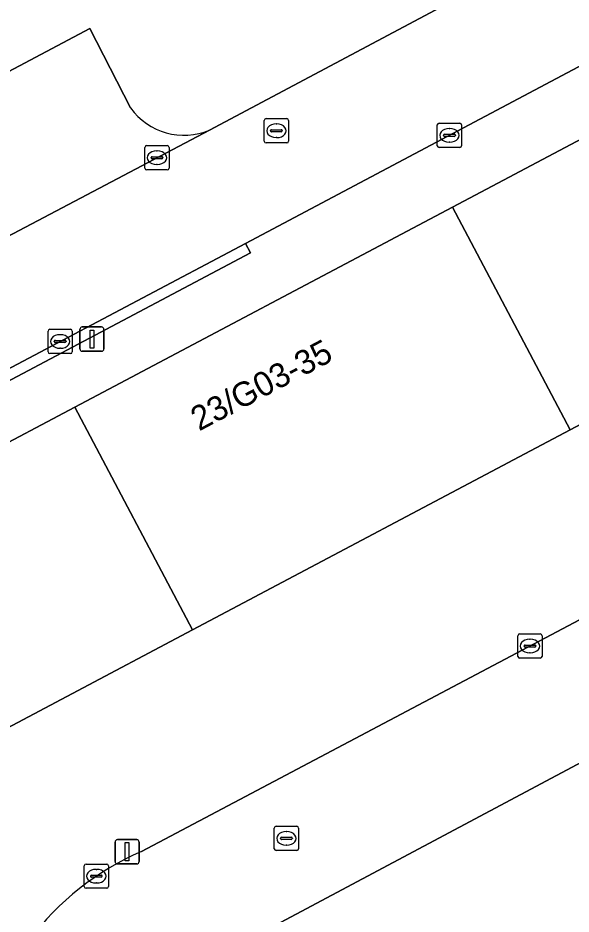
# Model space of a CAD drawing. Extents: x 159674 to 160531, y 382172 to 382904.
# Drawn here: x 160029.22 to 160052.01, y 382265.94 to 382302.84 of the extents above; entities that cross this region are included whole.
import ezdxf

# ---------------------------------------------------------------- set-up
doc = ezdxf.new("R2010")
doc.units = 0
for name, color, linetype in [('IMGEO_Erf', 7, 'Continuous'), ('IMGEO_Groenvoorziening', 7, 'Continuous'), ('IMGEO_Kolk', 7, 'Continuous'), ('IMGEO_Lichtmast', 7, 'Continuous'), ('IMGEO_Pand', 7, 'Continuous'), ('IMGEO_Pand_nummerreeks', 7, 'Continuous'), ('IMGEO_Parkeervlak_open', 7, 'Continuous'), ('IMGEO_Rijbaan_lokaal_open', 7, 'Continuous'), ('IMGEO_Rioolput', 7, 'Continuous'), ('IMGEO_Voetpad_open', 7, 'Continuous')]:
    doc.layers.add(name, color=color, linetype=linetype)

msp = doc.modelspace()

# ---------------------------------------------------------------- linework, layer by layer
at = {"layer": 'IMGEO_Erf'}
for points in [[(160086.028, 382319.631), (160083.339, 382319.397), (160078.204, 382311.499), (160083.057, 382302.331), (160067.532, 382294.112), (160051.977, 382285.878), (160036.422, 382277.643), (160020.867, 382269.409), (160016.014, 382278.577), (160005.765, 382273.145), (160019.447, 382262.957), (160024.762, 382259.009)], [(160034.319, 382268.512), (160078.039, 382291.633)]]:
    msp.add_lwpolyline(points, dxfattribs=at)
msp.add_arc((160038.776, 382258.124), 11.304, 113.2196, 143.441, dxfattribs=at)
at = {"layer": 'IMGEO_Groenvoorziening'}
for points in [[(160037.122, 382298.226), (160056.153, 382308.348), (160055.16, 382310.219), (160056.998, 382311.213), (160057.989, 382309.325), (160062.919, 382311.947)], [(160018.125, 382291.137), (160014.717, 382297.759), (160019.298, 382300.144), (160021.227, 382296.604), (160032.183, 382302.405), (160033.862, 382299.135)], [(160067.688, 382235.292), (160105.142, 382241.788), (160106.23, 382250), (160109.176, 382272.273), (160105.327, 382275.04), (160104.517, 382274.01), (160075.37, 382280.425), (160072.654, 382280.295), (160071.119, 382282.18), (160070.827, 382282.027), (160069.084, 382281.094), (160073.22, 382273.339), (160073.408, 382270.787), (160066.015, 382266.781), (160064.524, 382269.606), (160070.744, 382272.909), (160069.073, 382276.104), (160066.433, 382274.656), (160064.282, 382278.525), (160052.678, 382272.316), (160035.422, 382263.138)]]:
    msp.add_lwpolyline(points, dxfattribs=at)
msp.add_arc((160036.061, 382300.72), 2.71, 215.7827, 293.0567, dxfattribs=at)
at = {"layer": 'IMGEO_Kolk'}
for p, q in [((160046.5, 382297.581), (160046.5, 382298.433)), ((160046.575, 382298.507), (160047.427, 382298.507)), ((160047.501, 382298.433), (160047.501, 382297.581)), ((160046.802, 382298.05), (160047.2, 382298.05)), ((160046.988, 382298.287), (160047.013, 382298.287)), ((160046.759, 382298.001), (160046.759, 382298.013)), ((160047.197, 382297.964), (160046.799, 382297.964)), ((160047.011, 382297.727), (160046.986, 382297.727)), ((160047.243, 382298.013), (160047.243, 382298.001)), ((160034.451, 382296.659), (160034.451, 382297.511)), ((160034.526, 382297.585), (160035.378, 382297.585)), ((160034.939, 382297.365), (160034.964, 382297.365)), ((160035.452, 382297.511), (160035.452, 382296.659)), ((160047.427, 382297.507), (160046.575, 382297.507)), ((160034.71, 382297.079), (160034.71, 382297.091)), ((160035.148, 382297.042), (160034.75, 382297.042)), ((160034.753, 382297.128), (160035.151, 382297.128)), ((160035.194, 382297.091), (160035.194, 382297.079)), ((160035.378, 382296.585), (160034.526, 382296.585)), ((160034.962, 382296.805), (160034.937, 382296.805)), ((160030.463, 382289.092), (160030.463, 382289.944)), ((160030.538, 382290.018), (160031.39, 382290.018)), ((160031.464, 382289.944), (160031.464, 382289.092)), ((160030.765, 382289.561), (160031.163, 382289.561)), ((160030.951, 382289.798), (160030.976, 382289.798)), ((160030.722, 382289.512), (160030.722, 382289.524)), ((160031.16, 382289.475), (160030.762, 382289.475)), ((160030.974, 382289.238), (160030.949, 382289.238)), ((160031.206, 382289.524), (160031.206, 382289.512)), ((160031.39, 382289.018), (160030.538, 382289.018)), ((160049.816, 382276.548), (160049.816, 382277.4)), ((160049.891, 382277.474), (160050.743, 382277.474)), ((160050.817, 382277.4), (160050.817, 382276.548)), ((160050.118, 382277.017), (160050.516, 382277.017)), ((160050.304, 382277.254), (160050.329, 382277.254)), ((160050.075, 382276.968), (160050.075, 382276.98)), ((160050.513, 382276.931), (160050.115, 382276.931)), ((160050.327, 382276.694), (160050.302, 382276.694)), ((160050.559, 382276.98), (160050.559, 382276.968)), ((160050.743, 382276.474), (160049.891, 382276.474)), ((160031.955, 382267.071), (160031.955, 382267.923)), ((160032.03, 382267.997), (160032.882, 382267.997)), ((160032.443, 382267.777), (160032.468, 382267.777)), ((160032.956, 382267.923), (160032.956, 382267.071)), ((160032.214, 382267.491), (160032.214, 382267.503)), ((160032.652, 382267.454), (160032.254, 382267.454)), ((160032.257, 382267.54), (160032.655, 382267.54)), ((160032.698, 382267.503), (160032.698, 382267.491)), ((160032.466, 382267.217), (160032.441, 382267.217)), ((160032.882, 382266.997), (160032.03, 382266.997))]:
    msp.add_line(p, q, dxfattribs=at)
for points in [[(160046.5, 382297.581), (160046.5, 382298.433)], [(160046.575, 382298.507), (160047.427, 382298.507)], [(160047.501, 382298.433), (160047.501, 382297.581)], [(160034.451, 382296.659), (160034.451, 382297.511)], [(160034.526, 382297.585), (160035.378, 382297.585)], [(160035.452, 382297.511), (160035.452, 382296.659)], [(160047.427, 382297.507), (160046.575, 382297.507)], [(160035.378, 382296.585), (160034.526, 382296.585)], [(160030.463, 382289.092), (160030.463, 382289.944)], [(160030.538, 382290.018), (160031.39, 382290.018)], [(160031.464, 382289.944), (160031.464, 382289.092)], [(160031.39, 382289.018), (160030.538, 382289.018)], [(160049.816, 382276.548), (160049.816, 382277.4)], [(160049.891, 382277.474), (160050.743, 382277.474)], [(160050.817, 382277.4), (160050.817, 382276.548)], [(160050.743, 382276.474), (160049.891, 382276.474)], [(160031.955, 382267.071), (160031.955, 382267.923)], [(160032.03, 382267.997), (160032.882, 382267.997)], [(160032.956, 382267.923), (160032.956, 382267.071)], [(160032.882, 382266.997), (160032.03, 382266.997)]]:
    msp.add_lwpolyline(points, dxfattribs=at)
for centre, radius, start, end in [((160046.577, 382298.431), 0.0765, 91.552, 178.448), ((160046.577, 382298.431), 0.0765, 91.552, 178.448), ((160047.425, 382298.431), 0.0765, 1.552, 88.448), ((160047.425, 382298.431), 0.0765, 1.552, 88.448), ((160046.799, 382298.01), 0.0403, 85.8775, 175.7526), ((160047.204, 382298.012), 0.0386, 1.7309, 96.639), ((160046.796, 382298), 0.0366, 178.938, 274.7102), ((160047.2, 382298.007), 0.043, 264.8664, 352.4533), ((160034.528, 382297.509), 0.0765, 91.552, 178.448), ((160034.528, 382297.509), 0.0765, 91.552, 178.448), ((160035.376, 382297.509), 0.0765, 1.552, 88.448), ((160035.376, 382297.509), 0.0765, 1.552, 88.448), ((160046.577, 382297.583), 0.0765, 181.552, 268.448), ((160046.577, 382297.583), 0.0765, 181.552, 268.448), ((160047.425, 382297.583), 0.0765, 271.552, 358.448), ((160047.425, 382297.583), 0.0765, 271.552, 358.448), ((160034.75, 382297.088), 0.0403, 85.8775, 175.7526), ((160034.747, 382297.078), 0.0366, 178.938, 274.7102), ((160035.151, 382297.085), 0.043, 264.8664, 352.4533), ((160035.155, 382297.09), 0.0386, 1.7309, 96.639), ((160034.528, 382296.661), 0.0765, 181.552, 268.448), ((160034.528, 382296.661), 0.0765, 181.552, 268.448), ((160035.376, 382296.661), 0.0765, 271.552, 358.448), ((160035.376, 382296.661), 0.0765, 271.552, 358.448), ((160030.54, 382289.942), 0.0765, 91.552, 178.448), ((160030.54, 382289.942), 0.0765, 91.552, 178.448), ((160031.388, 382289.942), 0.0765, 1.552, 88.448), ((160031.388, 382289.942), 0.0765, 1.552, 88.448), ((160030.762, 382289.521), 0.0403, 85.8775, 175.7526), ((160031.167, 382289.523), 0.0386, 1.7309, 96.639), ((160030.759, 382289.511), 0.0366, 178.938, 274.7102), ((160031.163, 382289.518), 0.043, 264.8664, 352.4533), ((160030.54, 382289.094), 0.0765, 181.552, 268.448), ((160030.54, 382289.094), 0.0765, 181.552, 268.448), ((160031.388, 382289.094), 0.0765, 271.552, 358.448), ((160031.388, 382289.094), 0.0765, 271.552, 358.448), ((160049.893, 382277.398), 0.0765, 91.552, 178.448), ((160049.893, 382277.398), 0.0765, 91.552, 178.448), ((160050.741, 382277.398), 0.0765, 1.552, 88.448), ((160050.741, 382277.398), 0.0765, 1.552, 88.448), ((160050.115, 382276.977), 0.0403, 85.8775, 175.7526), ((160050.52, 382276.979), 0.0386, 1.7309, 96.639), ((160050.112, 382276.967), 0.0366, 178.938, 274.7102), ((160050.516, 382276.974), 0.043, 264.8664, 352.4533), ((160049.893, 382276.55), 0.0765, 181.552, 268.448), ((160049.893, 382276.55), 0.0765, 181.552, 268.448), ((160050.741, 382276.55), 0.0765, 271.552, 358.448), ((160050.741, 382276.55), 0.0765, 271.552, 358.448), ((160032.032, 382267.921), 0.0765, 91.552, 178.448), ((160032.032, 382267.921), 0.0765, 91.552, 178.448), ((160032.88, 382267.921), 0.0765, 1.552, 88.448), ((160032.88, 382267.921), 0.0765, 1.552, 88.448), ((160032.254, 382267.5), 0.0403, 85.8775, 175.7526), ((160032.251, 382267.49), 0.0366, 178.938, 274.7102), ((160032.655, 382267.497), 0.043, 264.8664, 352.4533), ((160032.659, 382267.502), 0.0386, 1.7309, 96.639), ((160032.032, 382267.073), 0.0765, 181.552, 268.448), ((160032.032, 382267.073), 0.0765, 181.552, 268.448), ((160032.88, 382267.073), 0.0765, 271.552, 358.448), ((160032.88, 382267.073), 0.0765, 271.552, 358.448)]:
    msp.add_arc(centre, radius, start, end, dxfattribs=at)
for centre, major_axis, ratio, start_param, end_param in [((160046.987, 382298.007), (-0.387, 0.002), 0.722429, 4.712389, 7.853982), ((160047.012, 382298.007), (-0.39, 0.002), 0.717154, 1.570796, 4.712389), ((160034.938, 382297.085), (-0.387, 0.002), 0.722429, 4.712389, 7.853982), ((160034.963, 382297.085), (-0.39, 0.002), 0.717154, 1.570796, 4.712389), ((160030.95, 382289.518), (-0.387, 0.002), 0.722429, 4.712389, 7.853982), ((160030.975, 382289.518), (-0.39, 0.002), 0.717154, 1.570796, 4.712389), ((160050.303, 382276.974), (-0.387, 0.002), 0.722429, 4.712389, 7.853982), ((160050.328, 382276.974), (-0.39, 0.002), 0.717154, 1.570796, 4.712389), ((160032.442, 382267.497), (-0.387, 0.002), 0.722429, 4.712389, 7.853982), ((160032.467, 382267.497), (-0.39, 0.002), 0.717154, 1.570796, 4.712389)]:
    msp.add_ellipse(centre, major_axis=major_axis, ratio=ratio, start_param=start_param, end_param=end_param, dxfattribs=at)
at = {"layer": 'IMGEO_Lichtmast'}
for p, q in [((160031.774, 382289.215), (160031.774, 382290.015)), ((160031.774, 382290.015), (160031.774, 382289.215)), ((160031.874, 382290.115), (160032.664, 382290.115)), ((160032.664, 382290.115), (160031.874, 382290.115)), ((160032.764, 382290.015), (160032.764, 382289.215)), ((160032.764, 382289.215), (160032.764, 382290.015)), ((160032.664, 382289.115), (160031.874, 382289.115)), ((160031.874, 382289.115), (160032.664, 382289.115)), ((160033.226, 382268.102), (160033.226, 382268.902)), ((160033.226, 382268.902), (160033.226, 382268.102)), ((160033.326, 382269.002), (160034.116, 382269.002)), ((160034.116, 382269.002), (160033.326, 382269.002)), ((160034.216, 382268.902), (160034.216, 382268.102)), ((160034.216, 382268.102), (160034.216, 382268.902)), ((160034.116, 382268.002), (160033.326, 382268.002)), ((160033.326, 382268.002), (160034.116, 382268.002))]:
    msp.add_line(p, q, dxfattribs=at)
for points in [[(160032.194, 382289.99), (160032.344, 382289.99), (160032.344, 382289.24), (160032.194, 382289.24), (160032.194, 382289.99)], [(160033.646, 382268.877), (160033.796, 382268.877), (160033.796, 382268.127), (160033.646, 382268.127), (160033.646, 382268.877)]]:
    msp.add_lwpolyline(points, dxfattribs=at)
for centre, start, end in [((160031.874, 382290.015), 90, 180), ((160031.874, 382290.015), 90, 180), ((160032.664, 382290.015), 0, 90), ((160032.664, 382290.015), 360, 90), ((160031.874, 382289.215), 180, 270), ((160031.874, 382289.215), 180, 270), ((160032.664, 382289.215), 270, 0), ((160032.664, 382289.215), 270, 0), ((160033.326, 382268.902), 90, 180), ((160033.326, 382268.902), 90, 180), ((160034.116, 382268.902), 0, 90), ((160034.116, 382268.902), 360, 90), ((160033.326, 382268.102), 180, 270), ((160033.326, 382268.102), 180, 270), ((160034.116, 382268.102), 270, 0), ((160034.116, 382268.102), 270, 0)]:
    msp.add_arc(centre, 0.1, start, end, dxfattribs=at)
at = {"layer": 'IMGEO_Pand'}
for points in [[(160062.679, 382303.28), (160047.124, 382295.046), (160051.977, 382285.878), (160067.532, 382294.112)], [(160031.569, 382286.811), (160036.422, 382277.643), (160051.977, 382285.878), (160047.124, 382295.046)], [(160031.569, 382286.811), (160016.014, 382278.577), (160020.867, 382269.409), (160036.422, 382277.643)]]:
    msp.add_lwpolyline(points, close=True, dxfattribs=at)
at = {"layer": 'IMGEO_Parkeervlak_open'}
for points in [[(160033.862, 382299.135), (160032.183, 382302.405), (160021.227, 382296.604), (160019.298, 382300.144), (160014.717, 382297.759), (160018.125, 382291.137)], [(160018.145, 382288.231), (160037.122, 382298.226)]]:
    msp.add_lwpolyline(points, dxfattribs=at)
msp.add_arc((160036.061, 382300.72), 2.71, 215.7827, 293.0567, dxfattribs=at)
at = {"layer": 'IMGEO_Rijbaan_lokaal_open'}
for points in [[(160062.919, 382311.947), (160057.989, 382309.325), (160056.153, 382308.348), (160037.122, 382298.226), (160018.145, 382288.231)], [(160038.601, 382293.559), (160053.435, 382301.412), (160065.313, 382307.7)], [(160015.445, 382285.033), (160013.011, 382283.689), (160014.527, 382280.815), (160020.74, 382284.104), (160038.601, 382293.559)], [(160078.039, 382291.633), (160034.319, 382268.512)], [(160035.422, 382263.138), (160052.678, 382272.316), (160064.282, 382278.525)]]:
    msp.add_lwpolyline(points, dxfattribs=at)
msp.add_arc((160038.776, 382258.124), 11.304, 113.2196, 143.441, dxfattribs=at)
at = {"layer": 'IMGEO_Rioolput'}
for p, q in [((160039.372, 382297.769), (160039.372, 382298.621)), ((160039.447, 382298.695), (160040.299, 382298.695)), ((160039.86, 382298.475), (160039.885, 382298.475)), ((160040.373, 382298.621), (160040.373, 382297.769)), ((160039.631, 382298.189), (160039.631, 382298.201)), ((160040.069, 382298.152), (160039.671, 382298.152)), ((160039.674, 382298.238), (160040.072, 382298.238)), ((160040.115, 382298.201), (160040.115, 382298.189)), ((160040.299, 382297.695), (160039.447, 382297.695)), ((160039.883, 382297.915), (160039.858, 382297.915)), ((160039.785, 382268.628), (160039.785, 382269.48)), ((160039.86, 382269.554), (160040.712, 382269.554)), ((160040.273, 382269.334), (160040.298, 382269.334)), ((160040.786, 382269.48), (160040.786, 382268.628)), ((160040.044, 382269.048), (160040.044, 382269.06)), ((160040.482, 382269.011), (160040.084, 382269.011)), ((160040.087, 382269.097), (160040.485, 382269.097)), ((160040.528, 382269.06), (160040.528, 382269.048)), ((160040.712, 382268.554), (160039.86, 382268.554)), ((160040.296, 382268.774), (160040.271, 382268.774))]:
    msp.add_line(p, q, dxfattribs=at)
for points in [[(160039.372, 382297.769), (160039.372, 382298.621)], [(160039.447, 382298.695), (160040.299, 382298.695)], [(160040.373, 382298.621), (160040.373, 382297.769)], [(160040.299, 382297.695), (160039.447, 382297.695)], [(160039.785, 382268.628), (160039.785, 382269.48)], [(160039.86, 382269.554), (160040.712, 382269.554)], [(160040.786, 382269.48), (160040.786, 382268.628)], [(160040.712, 382268.554), (160039.86, 382268.554)]]:
    msp.add_lwpolyline(points, dxfattribs=at)
for centre, radius, start, end in [((160039.449, 382298.619), 0.0765, 91.552, 178.448), ((160039.449, 382298.619), 0.0765, 91.552, 178.448), ((160040.297, 382298.619), 0.0765, 1.552, 88.448), ((160040.297, 382298.619), 0.0765, 1.552, 88.448), ((160039.671, 382298.198), 0.0403, 85.8775, 175.7526), ((160039.668, 382298.188), 0.0366, 178.938, 274.7102), ((160040.072, 382298.195), 0.043, 264.8664, 352.4533), ((160040.076, 382298.2), 0.0386, 1.7309, 96.639), ((160039.449, 382297.771), 0.0765, 181.552, 268.448), ((160039.449, 382297.771), 0.0765, 181.552, 268.448), ((160040.297, 382297.771), 0.0765, 271.552, 358.448), ((160040.297, 382297.771), 0.0765, 271.552, 358.448), ((160039.862, 382269.478), 0.0765, 91.552, 178.448), ((160039.862, 382269.478), 0.0765, 91.552, 178.448), ((160040.71, 382269.478), 0.0765, 1.552, 88.448), ((160040.71, 382269.478), 0.0765, 1.552, 88.448), ((160040.084, 382269.057), 0.0403, 85.8775, 175.7526), ((160040.081, 382269.047), 0.0366, 178.938, 274.7102), ((160040.485, 382269.054), 0.043, 264.8664, 352.4533), ((160040.489, 382269.059), 0.0386, 1.7309, 96.639), ((160039.862, 382268.63), 0.0765, 181.552, 268.448), ((160039.862, 382268.63), 0.0765, 181.552, 268.448), ((160040.71, 382268.63), 0.0765, 271.552, 358.448), ((160040.71, 382268.63), 0.0765, 271.552, 358.448)]:
    msp.add_arc(centre, radius, start, end, dxfattribs=at)
for centre, major_axis, ratio, start_param, end_param in [((160039.859, 382298.195), (-0.387, 0.002), 0.722429, 4.712389, 7.853982), ((160039.884, 382298.195), (-0.39, 0.002), 0.717154, 1.570796, 4.712389), ((160040.272, 382269.054), (-0.387, 0.002), 0.722429, 4.712389, 7.853982), ((160040.297, 382269.054), (-0.39, 0.002), 0.717154, 1.570796, 4.712389)]:
    msp.add_ellipse(centre, major_axis=major_axis, ratio=ratio, start_param=start_param, end_param=end_param, dxfattribs=at)
at = {"layer": 'IMGEO_Voetpad_open'}
msp.add_lwpolyline([(160070.385, 382311.081), (160070.878, 382310.15), (160053.641, 382301.024), (160053.435, 382301.412), (160038.601, 382293.559), (160038.806, 382293.171), (160020.946, 382283.715), (160020.74, 382284.104), (160014.527, 382280.815), (160003.473, 382274.856), (160005.765, 382273.145), (160016.014, 382278.577), (160031.569, 382286.811), (160047.124, 382295.046), (160062.679, 382303.28)], dxfattribs=at)
msp.add_lwpolyline([(160038.601, 382293.559), (160020.74, 382284.104), (160020.946, 382283.715), (160038.806, 382293.171)], close=True, dxfattribs=at)

# ---------------------------------------------------------------- texts
at = {"layer": 'IMGEO_Pand_nummerreeks'}
msp.add_text('23/G03-35', height=1, rotation=27.8957, dxfattribs=at).set_placement((160036.687, 382285.809))

doc.saveas('drawing.dxf')
